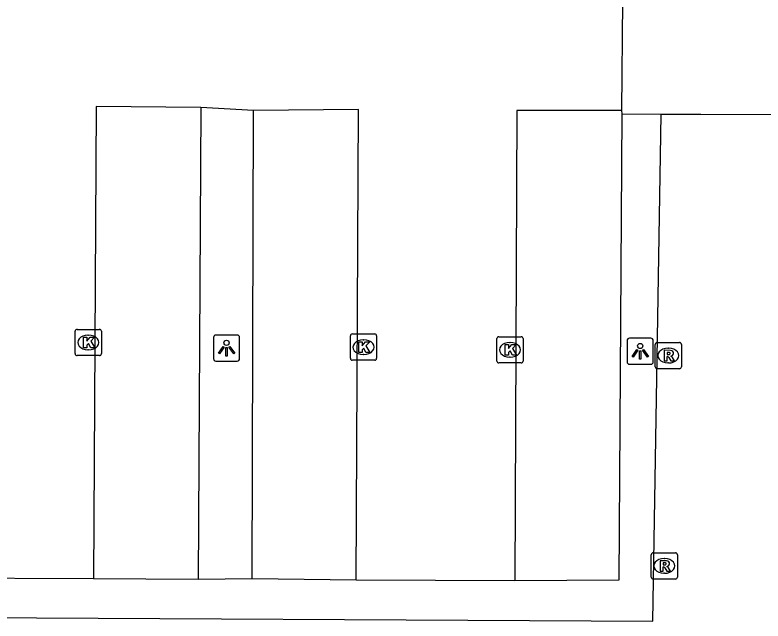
# Model space of a CAD drawing. Extents: x 161477 to 163040, y 383680 to 384868.
# Drawn here: x 161861.91 to 161890.41, y 384062.28 to 384085.38 of the extents above; entities that cross this region are included whole.
import ezdxf

# ---------------------------------------------------------------- set-up
doc = ezdxf.new("R2010")
doc.units = 0
for name, color, linetype in [('IMGEO_Groenvoorziening', 7, 'Continuous'), ('IMGEO_Kolk', 7, 'Continuous'), ('IMGEO_Lichtpunt', 7, 'Continuous'), ('IMGEO_Parkeervlak_open', 7, 'Continuous'), ('IMGEO_Rijbaan_lokaal_open', 7, 'Continuous'), ('IMGEO_Rioolput', 7, 'Continuous')]:
    doc.layers.add(name, color=color, linetype=linetype)

msp = doc.modelspace()

# ---------------------------------------------------------------- linework, layer by layer
at = {"layer": 'IMGEO_Groenvoorziening'}
msp.add_lwpolyline([(161831.687, 384062.726), (161832.775, 384062.714), (161858.022, 384062.428), (161886.21, 384062.282), (161886.524, 384080.8), (161886.537, 384081.602)], dxfattribs=at)
at = {"layer": 'IMGEO_Kolk'}
for p, q in [((161864.204, 384072.474), (161864.204, 384073.326)), ((161864.279, 384073.4), (161865.131, 384073.4)), ((161864.692, 384073.18), (161864.717, 384073.18)), ((161865.205, 384073.326), (161865.205, 384072.474)), ((161874.69, 384072.297), (161874.69, 384073.149)), ((161874.765, 384073.223), (161875.617, 384073.223)), ((161875.691, 384073.149), (161875.691, 384072.297)), ((161875.178, 384073.003), (161875.203, 384073.003)), ((161880.271, 384072.193), (161880.271, 384073.045)), ((161880.346, 384073.119), (161881.198, 384073.119)), ((161880.759, 384072.899), (161880.784, 384072.899)), ((161881.272, 384073.045), (161881.272, 384072.193)), ((161864.715, 384072.62), (161864.69, 384072.62)), ((161865.131, 384072.4), (161864.279, 384072.4)), ((161875.201, 384072.443), (161875.176, 384072.443)), ((161880.782, 384072.339), (161880.757, 384072.339)), ((161875.617, 384072.223), (161874.765, 384072.223)), ((161881.198, 384072.119), (161880.346, 384072.119))]:
    msp.add_line(p, q, dxfattribs=at)
for points in [[(161864.204, 384072.474), (161864.204, 384073.326)], [(161864.279, 384073.4), (161865.131, 384073.4)], [(161865.205, 384073.326), (161865.205, 384072.474)], [(161874.69, 384072.297), (161874.69, 384073.149)], [(161874.765, 384073.223), (161875.617, 384073.223)], [(161875.691, 384073.149), (161875.691, 384072.297)], [(161864.525, 384073.1), (161864.648, 384073.1), (161864.648, 384072.949), (161864.778, 384073.1), (161864.942, 384073.1), (161864.796, 384072.949), (161864.949, 384072.7), (161864.797, 384072.7), (161864.712, 384072.864), (161864.648, 384072.797), (161864.648, 384072.7), (161864.525, 384072.7), (161864.525, 384073.1)], [(161875.011, 384072.923), (161875.134, 384072.923), (161875.134, 384072.772), (161875.264, 384072.923), (161875.428, 384072.923), (161875.282, 384072.772), (161875.435, 384072.523), (161875.283, 384072.523), (161875.198, 384072.687), (161875.134, 384072.62), (161875.134, 384072.523), (161875.011, 384072.523), (161875.011, 384072.923)], [(161880.271, 384072.193), (161880.271, 384073.045)], [(161880.346, 384073.119), (161881.198, 384073.119)], [(161881.272, 384073.045), (161881.272, 384072.193)], [(161880.592, 384072.819), (161880.715, 384072.819), (161880.715, 384072.668), (161880.845, 384072.819), (161881.009, 384072.819), (161880.863, 384072.668), (161881.016, 384072.419), (161880.864, 384072.419), (161880.779, 384072.583), (161880.715, 384072.516), (161880.715, 384072.419), (161880.592, 384072.419), (161880.592, 384072.819)], [(161865.131, 384072.4), (161864.279, 384072.4)], [(161875.617, 384072.223), (161874.765, 384072.223)], [(161881.198, 384072.119), (161880.346, 384072.119)]]:
    msp.add_lwpolyline(points, dxfattribs=at)
for centre, start, end in [((161864.281, 384073.324), 91.552, 178.448), ((161864.281, 384073.324), 91.552, 178.448), ((161865.129, 384073.324), 1.552, 88.448), ((161865.129, 384073.324), 1.552, 88.448), ((161874.767, 384073.147), 91.552, 178.448), ((161874.767, 384073.147), 91.552, 178.448), ((161875.615, 384073.147), 1.552, 88.448), ((161875.615, 384073.147), 1.552, 88.448), ((161880.348, 384073.043), 91.552, 178.448), ((161880.348, 384073.043), 91.552, 178.448), ((161881.196, 384073.043), 1.552, 88.448), ((161881.196, 384073.043), 1.552, 88.448), ((161864.281, 384072.476), 181.552, 268.448), ((161864.281, 384072.476), 181.552, 268.448), ((161865.129, 384072.476), 271.552, 358.448), ((161865.129, 384072.476), 271.552, 358.448), ((161874.767, 384072.299), 181.552, 268.448), ((161874.767, 384072.299), 181.552, 268.448), ((161875.615, 384072.299), 271.552, 358.448), ((161875.615, 384072.299), 271.552, 358.448), ((161880.348, 384072.195), 181.552, 268.448), ((161880.348, 384072.195), 181.552, 268.448), ((161881.196, 384072.195), 271.552, 358.448), ((161881.196, 384072.195), 271.552, 358.448)]:
    msp.add_arc(centre, 0.0765, start, end, dxfattribs=at)
for centre, major_axis, ratio, start_param, end_param in [((161864.691, 384072.9), (-0.387, 0.002), 0.722429, 4.712389, 7.853982), ((161864.716, 384072.9), (-0.39, 0.002), 0.717154, 1.570796, 4.712389), ((161875.177, 384072.723), (-0.387, 0.002), 0.722429, 4.712389, 7.853982), ((161875.202, 384072.723), (-0.39, 0.002), 0.717154, 1.570796, 4.712389), ((161880.758, 384072.619), (-0.387, 0.002), 0.722429, 4.712389, 7.853982), ((161880.783, 384072.619), (-0.39, 0.002), 0.717154, 1.570796, 4.712389)]:
    msp.add_ellipse(centre, major_axis=major_axis, ratio=ratio, start_param=start_param, end_param=end_param, dxfattribs=at)
at = {"layer": 'IMGEO_Lichtpunt'}
for p, q in [((161870.377, 384073.183), (161869.569, 384073.183)), ((161870.377, 384073.183), (161869.569, 384073.183)), ((161869.475, 384073.088), (161869.475, 384072.281)), ((161869.475, 384073.088), (161869.475, 384072.281)), ((161870.471, 384072.281), (161870.471, 384073.088)), ((161870.471, 384072.281), (161870.471, 384073.088)), ((161885.234, 384072.969), (161885.234, 384072.162)), ((161885.234, 384072.969), (161885.234, 384072.162)), ((161886.136, 384073.064), (161885.328, 384073.064)), ((161886.136, 384073.064), (161885.328, 384073.064)), ((161886.23, 384072.162), (161886.23, 384072.969)), ((161886.23, 384072.162), (161886.23, 384072.969)), ((161869.569, 384072.187), (161870.377, 384072.187)), ((161869.569, 384072.187), (161870.377, 384072.187)), ((161885.328, 384072.068), (161886.136, 384072.068)), ((161885.328, 384072.068), (161886.136, 384072.068))]:
    msp.add_line(p, q, dxfattribs=at)
for points in [[(161869.849, 384072.752), (161869.888, 384072.724), (161869.7, 384072.462), (161869.662, 384072.489), (161869.849, 384072.752)], [(161869.951, 384072.704), (161869.998, 384072.704), (161869.998, 384072.382), (161869.951, 384072.382), (161869.951, 384072.704)], [(161870.061, 384072.724), (161870.099, 384072.751), (161870.286, 384072.489), (161870.247, 384072.461), (161870.061, 384072.724)], [(161885.608, 384072.633), (161885.647, 384072.605), (161885.459, 384072.343), (161885.421, 384072.37), (161885.608, 384072.633)], [(161885.71, 384072.585), (161885.757, 384072.585), (161885.757, 384072.263), (161885.71, 384072.263), (161885.71, 384072.585)], [(161885.82, 384072.605), (161885.858, 384072.632), (161886.045, 384072.37), (161886.006, 384072.342), (161885.82, 384072.605)]]:
    msp.add_lwpolyline(points, dxfattribs=at)
for centre in [(161869.974, 384072.886), (161885.733, 384072.767)]:
    msp.add_circle(centre, 0.0994, dxfattribs=at)
for centre, start, end in [((161869.569, 384073.088), 90, 180), ((161869.569, 384073.088), 90, 180), ((161870.377, 384073.088), 0, 90), ((161870.377, 384073.088), 0, 90), ((161885.328, 384072.969), 90, 180), ((161885.328, 384072.969), 90, 180), ((161886.136, 384072.969), 0, 90), ((161886.136, 384072.969), 0, 90), ((161869.569, 384072.281), 180, 270), ((161869.569, 384072.281), 180, 270), ((161870.377, 384072.281), 270, 0), ((161870.377, 384072.281), 270, 360), ((161885.328, 384072.162), 180, 270), ((161885.328, 384072.162), 180, 270), ((161886.136, 384072.162), 270, 0), ((161886.136, 384072.162), 270, 360)]:
    msp.add_arc(centre, 0.0946, start, end, dxfattribs=at)
at = {"layer": 'IMGEO_Parkeervlak_open'}
for points in [[(161868.987, 384081.854), (161868.887, 384063.866)], [(161870.954, 384063.891), (161871.003, 384081.739)], [(161885.027, 384081.608), (161884.914, 384063.845), (161880.952, 384063.815)], [(161868.887, 384063.866), (161864.908, 384063.887)], [(161870.954, 384063.891), (161868.887, 384063.866)], [(161874.912, 384063.846), (161870.954, 384063.891)]]:
    msp.add_lwpolyline(points, dxfattribs=at)
at = {"layer": 'IMGEO_Rijbaan_lokaal_open'}
for points in [[(161885.057, 384085.903), (161885.02, 384081.738)], [(161868.987, 384081.854), (161865.01, 384081.889), (161864.908, 384063.887)], [(161871.003, 384081.739), (161868.987, 384081.854)], [(161874.912, 384063.846), (161874.995, 384081.78), (161871.003, 384081.739)], [(161885.02, 384081.738), (161881.033, 384081.747), (161880.952, 384063.815)], [(161885.02, 384081.738), (161885.027, 384081.608)], [(161885.027, 384081.608), (161886.537, 384081.602)], [(161886.537, 384081.602), (161888.039, 384081.596), (161891.948, 384081.586)], [(161864.908, 384063.887), (161858.885, 384063.92)], [(161880.952, 384063.815), (161874.912, 384063.846)]]:
    msp.add_lwpolyline(points, dxfattribs=at)
at = {"layer": 'IMGEO_Rioolput'}
for p, q in [((161886.379, 384072.9), (161887.231, 384072.9)), ((161886.304, 384071.974), (161886.304, 384072.826)), ((161886.792, 384072.68), (161886.817, 384072.68)), ((161887.305, 384072.826), (161887.305, 384071.974)), ((161886.815, 384072.12), (161886.79, 384072.12)), ((161887.231, 384071.9), (161886.379, 384071.9)), ((161886.227, 384064.883), (161887.079, 384064.883)), ((161886.152, 384063.957), (161886.152, 384064.809)), ((161886.64, 384064.663), (161886.665, 384064.663)), ((161887.153, 384064.809), (161887.153, 384063.957)), ((161886.663, 384064.103), (161886.638, 384064.103)), ((161887.079, 384063.883), (161886.227, 384063.883))]:
    msp.add_line(p, q, dxfattribs=at)
for points in [[(161886.379, 384072.9), (161887.231, 384072.9)], [(161886.304, 384071.974), (161886.304, 384072.826)], [(161886.893, 384072.598), (161886.641, 384072.6), (161886.641, 384072.2)], [(161887.305, 384072.826), (161887.305, 384071.974)], [(161886.641, 384072.2), (161886.765, 384072.2), (161886.765, 384072.362), (161886.776, 384072.362)], [(161886.819, 384072.519), (161886.765, 384072.519), (161886.765, 384072.438)], [(161886.765, 384072.438), (161886.817, 384072.438)], [(161886.823, 384072.333), (161886.894, 384072.2), (161887.034, 384072.2), (161886.969, 384072.326)], [(161887.231, 384071.9), (161886.379, 384071.9)], [(161886.227, 384064.883), (161887.079, 384064.883)], [(161886.152, 384063.957), (161886.152, 384064.809)], [(161886.741, 384064.581), (161886.489, 384064.583), (161886.489, 384064.183)], [(161887.153, 384064.809), (161887.153, 384063.957)], [(161886.489, 384064.183), (161886.613, 384064.183), (161886.613, 384064.345), (161886.624, 384064.345)], [(161886.667, 384064.502), (161886.613, 384064.502), (161886.613, 384064.421)], [(161886.613, 384064.421), (161886.665, 384064.421)], [(161886.671, 384064.316), (161886.742, 384064.183), (161886.882, 384064.183), (161886.817, 384064.309)], [(161887.079, 384063.883), (161886.227, 384063.883)]]:
    msp.add_lwpolyline(points, dxfattribs=at)
for centre, radius, start, end in [((161886.381, 384072.824), 0.0765, 91.552, 178.448), ((161886.381, 384072.824), 0.0765, 91.552, 178.448), ((161887.229, 384072.824), 0.0765, 1.552, 88.448), ((161887.229, 384072.824), 0.0765, 1.552, 88.448), ((161886.892, 384072.488), 0.109, 350.3612, 89.416), ((161886.775, 384072.309), 0.0533, 26.0293, 88.6989), ((161886.801, 384072.627), 0.19, 274.7715, 282.9687), ((161886.825, 384072.423), 0.0964, 77.0061, 93.1865), ((161886.839, 384072.48), 0.0378, 276.6634, 79.6772), ((161886.89, 384072.488), 0.112, 277.5842, 350.9817), ((161886.874, 384072.273), 0.108, 29.5134, 73.7905), ((161886.381, 384071.976), 0.0765, 181.552, 268.448), ((161886.381, 384071.976), 0.0765, 181.552, 268.448), ((161887.229, 384071.976), 0.0765, 271.552, 358.448), ((161887.229, 384071.976), 0.0765, 271.552, 358.448), ((161886.229, 384064.807), 0.0765, 91.552, 178.448), ((161886.229, 384064.807), 0.0765, 91.552, 178.448), ((161887.077, 384064.807), 0.0765, 1.552, 88.448), ((161887.077, 384064.807), 0.0765, 1.552, 88.448), ((161886.74, 384064.471), 0.109, 350.3612, 89.416), ((161886.623, 384064.292), 0.0533, 26.0293, 88.6989), ((161886.649, 384064.61), 0.19, 274.7715, 282.9687), ((161886.673, 384064.406), 0.0964, 77.0061, 93.1865), ((161886.687, 384064.463), 0.0378, 276.6634, 79.6772), ((161886.738, 384064.471), 0.112, 277.5842, 350.9817), ((161886.722, 384064.256), 0.108, 29.5134, 73.7905), ((161886.229, 384063.959), 0.0765, 181.552, 268.448), ((161886.229, 384063.959), 0.0765, 181.552, 268.448), ((161887.077, 384063.959), 0.0765, 271.552, 358.448), ((161887.077, 384063.959), 0.0765, 271.552, 358.448)]:
    msp.add_arc(centre, radius, start, end, dxfattribs=at)
for centre, major_axis, ratio, start_param, end_param in [((161886.791, 384072.4), (-0.387, 0.002), 0.722429, 4.712389, 7.853982), ((161886.816, 384072.4), (-0.39, 0.002), 0.717154, 1.570796, 4.712389), ((161886.639, 384064.383), (-0.387, 0.002), 0.722429, 4.712389, 7.853982), ((161886.664, 384064.383), (-0.39, 0.002), 0.717154, 1.570796, 4.712389)]:
    msp.add_ellipse(centre, major_axis=major_axis, ratio=ratio, start_param=start_param, end_param=end_param, dxfattribs=at)

doc.saveas('drawing.dxf')
